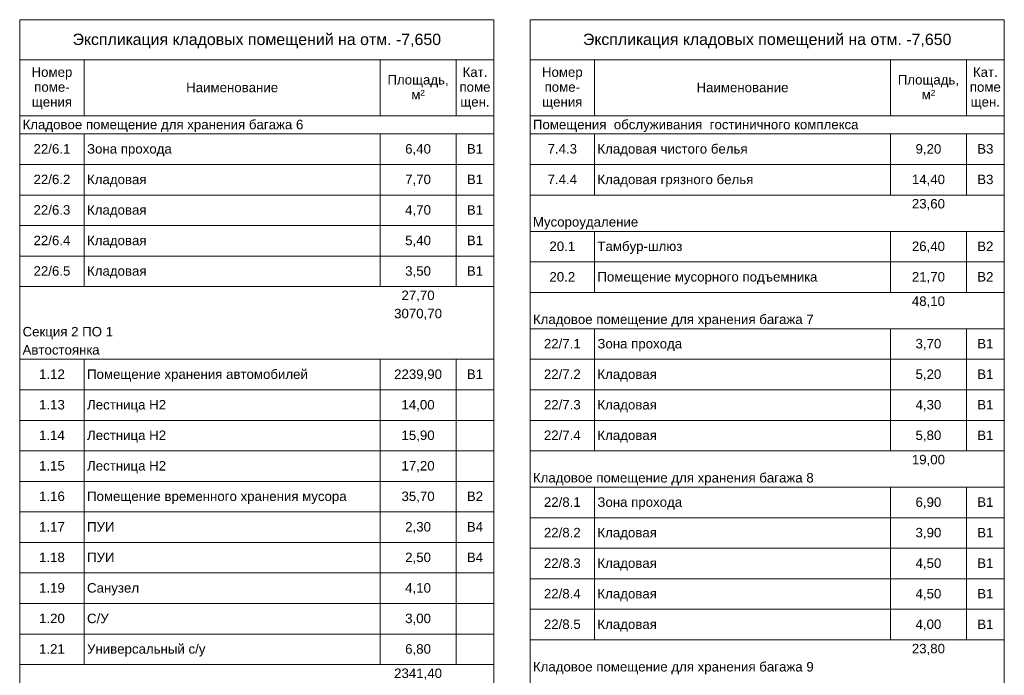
# Model space of a CAD drawing. Header units: millimetres. Extents: x -135639 to 224623, y -383017 to -59102.
# Tile 494 of 494: x 185959 to 211911, y -93670 to -76381. Entities that reach past the tile are written whole.
import ezdxf

# ---------------------------------------------------------------- set-up
doc = ezdxf.new("R2010")
doc.units = ezdxf.units.MM
doc.layers.add('A-010-M_LINE-T', color=7, linetype='Continuous', lineweight=18)
doc.layers.add('Z-000-P_SCHED', color=7, linetype='Continuous', lineweight=20)
doc.styles.add('Arial_4', font='arial.ttf', dxfattribs={"height": 3})
doc.styles.add('Arial_5', font='arial.ttf', dxfattribs={"height": 2.5})

msp = doc.modelspace()

# ---------------------------------------------------------------- linework, layer by layer
at = {"layer": 'A-010-M_LINE-T', "lineweight": 20}
for p, q in [((185959, -76381), (185959, -77439)), ((198459, -76381), (185959, -76381)), ((198459, -77439), (198459, -76381)), ((199411, -76381), (199411, -77439)), ((211911, -76381), (199411, -76381)), ((211911, -77439), (211911, -76381)), ((185959, -77439), (185959, -132318)), ((185959, -77439), (198459, -77439)), ((187659, -77439), (187659, -78915)), ((195459, -77439), (195459, -78915)), ((197459, -77439), (197459, -78915)), ((198459, -77439), (198459, -132318)), ((198459, -77439), (198459, -78915)), ((199411, -77439), (199411, -132201)), ((199411, -77439), (211911, -77439)), ((201111, -77439), (201111, -78915)), ((208911, -77439), (208911, -78915)), ((210911, -77439), (210911, -78915)), ((211911, -77439), (211911, -132201)), ((211911, -77439), (211911, -78915)), ((187659, -78915), (185959, -78915)), ((195459, -78915), (187659, -78915)), ((197459, -78915), (195459, -78915)), ((198459, -78915), (197459, -78915)), ((198459, -78915), (198459, -78915)), ((201111, -78915), (199411, -78915)), ((208911, -78915), (201111, -78915)), ((210911, -78915), (208911, -78915)), ((211911, -78915), (210911, -78915)), ((211911, -78915), (211911, -78915)), ((187659, -79394), (185959, -79394)), ((195459, -79394), (187659, -79394)), ((187659, -79394), (187659, -80199)), ((197459, -79394), (195459, -79394)), ((195459, -79394), (195459, -80199)), ((198459, -79394), (197459, -79394)), ((197459, -79394), (197459, -80199)), ((198459, -79394), (198459, -79394)), ((198459, -79394), (198459, -80199)), ((201111, -79394), (199411, -79394)), ((208911, -79394), (201111, -79394)), ((201111, -79394), (201111, -80199)), ((210911, -79394), (208911, -79394)), ((208911, -79394), (208911, -80199)), ((211911, -79394), (210911, -79394)), ((210911, -79394), (210911, -80199)), ((211911, -79394), (211911, -79394)), ((211911, -79394), (211911, -80199)), ((187659, -80199), (185959, -80199)), ((195459, -80199), (187659, -80199)), ((187659, -80199), (187659, -81004)), ((197459, -80199), (195459, -80199)), ((195459, -80199), (195459, -81004)), ((198459, -80199), (197459, -80199)), ((197459, -80199), (197459, -81004)), ((198459, -80199), (198459, -80199)), ((198459, -80199), (198459, -81004)), ((201111, -80199), (199411, -80199)), ((208911, -80199), (201111, -80199)), ((201111, -80199), (201111, -81004)), ((210911, -80199), (208911, -80199)), ((208911, -80199), (208911, -81004)), ((211911, -80199), (210911, -80199)), ((210911, -80199), (210911, -81004)), ((211911, -80199), (211911, -80199)), ((211911, -80199), (211911, -81004)), ((187659, -81004), (185959, -81004)), ((195459, -81004), (187659, -81004)), ((187659, -81004), (187659, -81809)), ((197459, -81004), (195459, -81004)), ((195459, -81004), (195459, -81809)), ((198459, -81004), (197459, -81004)), ((197459, -81004), (197459, -81809)), ((198459, -81004), (198459, -81004)), ((198459, -81004), (198459, -81809)), ((201111, -81004), (199411, -81004)), ((208911, -81004), (201111, -81004)), ((210911, -81004), (208911, -81004)), ((211911, -81004), (210911, -81004)), ((211911, -81004), (211911, -81004)), ((187659, -81809), (185959, -81809)), ((195459, -81809), (187659, -81809)), ((187659, -81809), (187659, -82614)), ((197459, -81809), (195459, -81809)), ((195459, -81809), (195459, -82614)), ((198459, -81809), (197459, -81809)), ((197459, -81809), (197459, -82614)), ((198459, -81809), (198459, -81809)), ((198459, -81809), (198459, -82614)), ((201111, -81962), (199411, -81962)), ((208911, -81962), (201111, -81962)), ((201111, -81962), (201111, -82767)), ((210911, -81962), (208911, -81962)), ((208911, -81962), (208911, -82767)), ((211911, -81962), (210911, -81962)), ((210911, -81962), (210911, -82767)), ((211911, -81962), (211911, -81962)), ((211911, -81962), (211911, -82767)), ((187659, -82614), (185959, -82614)), ((195459, -82614), (187659, -82614)), ((187659, -82614), (187659, -83419)), ((197459, -82614), (195459, -82614)), ((195459, -82614), (195459, -83419)), ((198459, -82614), (197459, -82614)), ((197459, -82614), (197459, -83419)), ((198459, -82614), (198459, -82614)), ((198459, -82614), (198459, -83419)), ((201111, -82767), (199411, -82767)), ((208911, -82767), (201111, -82767)), ((201111, -82767), (201111, -83572)), ((210911, -82767), (208911, -82767)), ((208911, -82767), (208911, -83572)), ((211911, -82767), (210911, -82767)), ((210911, -82767), (210911, -83572)), ((211911, -82767), (211911, -82767)), ((211911, -82767), (211911, -83572)), ((187659, -83419), (185959, -83419)), ((195459, -83419), (187659, -83419)), ((197459, -83419), (195459, -83419)), ((198459, -83419), (197459, -83419)), ((198459, -83419), (198459, -83419)), ((201111, -83572), (199411, -83572)), ((208911, -83572), (201111, -83572)), ((210911, -83572), (208911, -83572)), ((211911, -83572), (210911, -83572)), ((211911, -83572), (211911, -83572)), ((201111, -84531), (199411, -84531)), ((208911, -84531), (201111, -84531)), ((201111, -84531), (201111, -85336)), ((210911, -84531), (208911, -84531)), ((208911, -84531), (208911, -85336)), ((211911, -84531), (210911, -84531)), ((210911, -84531), (210911, -85336)), ((211911, -84531), (211911, -84531)), ((211911, -84531), (211911, -85336)), ((187659, -85336), (185959, -85336)), ((195459, -85336), (187659, -85336)), ((187659, -85336), (187659, -86141)), ((197459, -85336), (195459, -85336)), ((195459, -85336), (195459, -86141)), ((198459, -85336), (197459, -85336)), ((197459, -85336), (197459, -86141)), ((198459, -85336), (198459, -85336)), ((198459, -85336), (198459, -86141)), ((201111, -85336), (199411, -85336)), ((208911, -85336), (201111, -85336)), ((201111, -85336), (201111, -86141)), ((210911, -85336), (208911, -85336)), ((208911, -85336), (208911, -86141)), ((211911, -85336), (210911, -85336)), ((210911, -85336), (210911, -86141)), ((211911, -85336), (211911, -85336)), ((211911, -85336), (211911, -86141)), ((187659, -86141), (185959, -86141)), ((195459, -86141), (187659, -86141)), ((187659, -86141), (187659, -86946)), ((197459, -86141), (195459, -86141)), ((195459, -86141), (195459, -86946)), ((198459, -86141), (197459, -86141)), ((197459, -86141), (197459, -86946)), ((198459, -86141), (198459, -86141)), ((198459, -86141), (198459, -86946)), ((201111, -86141), (199411, -86141)), ((208911, -86141), (201111, -86141)), ((201111, -86141), (201111, -86946)), ((210911, -86141), (208911, -86141)), ((208911, -86141), (208911, -86946)), ((211911, -86141), (210911, -86141)), ((210911, -86141), (210911, -86946)), ((211911, -86141), (211911, -86141)), ((211911, -86141), (211911, -86946)), ((187659, -86946), (185959, -86946)), ((195459, -86946), (187659, -86946)), ((187659, -86946), (187659, -87751)), ((197459, -86946), (195459, -86946)), ((195459, -86946), (195459, -87751)), ((198459, -86946), (197459, -86946)), ((197459, -86946), (197459, -87751)), ((198459, -86946), (198459, -86946)), ((198459, -86946), (198459, -87751)), ((201111, -86946), (199411, -86946)), ((208911, -86946), (201111, -86946)), ((201111, -86946), (201111, -87751)), ((210911, -86946), (208911, -86946)), ((208911, -86946), (208911, -87751)), ((211911, -86946), (210911, -86946)), ((210911, -86946), (210911, -87751)), ((211911, -86946), (211911, -86946)), ((211911, -86946), (211911, -87751)), ((187659, -87751), (185959, -87751)), ((195459, -87751), (187659, -87751)), ((187659, -87751), (187659, -88556)), ((197459, -87751), (195459, -87751)), ((195459, -87751), (195459, -88556)), ((198459, -87751), (197459, -87751)), ((197459, -87751), (197459, -88556)), ((198459, -87751), (198459, -87751)), ((198459, -87751), (198459, -88556)), ((201111, -87751), (199411, -87751)), ((208911, -87751), (201111, -87751)), ((210911, -87751), (208911, -87751)), ((211911, -87751), (210911, -87751)), ((211911, -87751), (211911, -87751)), ((187659, -88556), (185959, -88556)), ((195459, -88556), (187659, -88556)), ((187659, -88556), (187659, -89361)), ((197459, -88556), (195459, -88556)), ((195459, -88556), (195459, -89361)), ((198459, -88556), (197459, -88556)), ((197459, -88556), (197459, -89361)), ((198459, -88556), (198459, -88556)), ((198459, -88556), (198459, -89361)), ((201111, -88709), (199411, -88709)), ((208911, -88709), (201111, -88709)), ((201111, -88709), (201111, -89514)), ((210911, -88709), (208911, -88709)), ((208911, -88709), (208911, -89514)), ((211911, -88709), (210911, -88709)), ((210911, -88709), (210911, -89514)), ((211911, -88709), (211911, -88709)), ((211911, -88709), (211911, -89514)), ((187659, -89361), (185959, -89361)), ((195459, -89361), (187659, -89361)), ((187659, -89361), (187659, -90166)), ((197459, -89361), (195459, -89361)), ((195459, -89361), (195459, -90166)), ((198459, -89361), (197459, -89361)), ((197459, -89361), (197459, -90166)), ((198459, -89361), (198459, -89361)), ((198459, -89361), (198459, -90166)), ((201111, -89514), (199411, -89514)), ((208911, -89514), (201111, -89514)), ((201111, -89514), (201111, -90319)), ((210911, -89514), (208911, -89514)), ((208911, -89514), (208911, -90319)), ((211911, -89514), (210911, -89514)), ((210911, -89514), (210911, -90319)), ((211911, -89514), (211911, -89514)), ((211911, -89514), (211911, -90319)), ((187659, -90166), (185959, -90166)), ((195459, -90166), (187659, -90166)), ((187659, -90166), (187659, -90971)), ((197459, -90166), (195459, -90166)), ((195459, -90166), (195459, -90971)), ((198459, -90166), (197459, -90166)), ((197459, -90166), (197459, -90971)), ((198459, -90166), (198459, -90166)), ((198459, -90166), (198459, -90971)), ((201111, -90319), (199411, -90319)), ((208911, -90319), (201111, -90319)), ((201111, -90319), (201111, -91124)), ((210911, -90319), (208911, -90319)), ((208911, -90319), (208911, -91124)), ((211911, -90319), (210911, -90319)), ((210911, -90319), (210911, -91124)), ((211911, -90319), (211911, -90319)), ((211911, -90319), (211911, -91124)), ((187659, -90971), (185959, -90971)), ((195459, -90971), (187659, -90971)), ((187659, -90971), (187659, -91776)), ((197459, -90971), (195459, -90971)), ((195459, -90971), (195459, -91776)), ((198459, -90971), (197459, -90971)), ((197459, -90971), (197459, -91776)), ((198459, -90971), (198459, -90971)), ((198459, -90971), (198459, -91776)), ((201111, -91124), (199411, -91124)), ((208911, -91124), (201111, -91124)), ((201111, -91124), (201111, -91929)), ((210911, -91124), (208911, -91124)), ((208911, -91124), (208911, -91929)), ((211911, -91124), (210911, -91124)), ((210911, -91124), (210911, -91929)), ((211911, -91124), (211911, -91124)), ((211911, -91124), (211911, -91929)), ((187659, -91776), (185959, -91776)), ((195459, -91776), (187659, -91776)), ((187659, -91776), (187659, -92581)), ((197459, -91776), (195459, -91776)), ((195459, -91776), (195459, -92581)), ((198459, -91776), (197459, -91776)), ((197459, -91776), (197459, -92581)), ((198459, -91776), (198459, -91776)), ((198459, -91776), (198459, -92581)), ((201111, -91929), (199411, -91929)), ((208911, -91929), (201111, -91929)), ((201111, -91929), (201111, -92734)), ((210911, -91929), (208911, -91929)), ((208911, -91929), (208911, -92734)), ((211911, -91929), (210911, -91929)), ((210911, -91929), (210911, -92734)), ((211911, -91929), (211911, -91929)), ((211911, -91929), (211911, -92734)), ((187659, -92581), (185959, -92581)), ((195459, -92581), (187659, -92581)), ((187659, -92581), (187659, -93386)), ((197459, -92581), (195459, -92581)), ((195459, -92581), (195459, -93386)), ((198459, -92581), (197459, -92581)), ((197459, -92581), (197459, -93386)), ((198459, -92581), (198459, -92581)), ((198459, -92581), (198459, -93386)), ((201111, -92734), (199411, -92734)), ((208911, -92734), (201111, -92734)), ((210911, -92734), (208911, -92734)), ((211911, -92734), (210911, -92734)), ((211911, -92734), (211911, -92734)), ((187659, -93386), (185959, -93386)), ((195459, -93386), (187659, -93386)), ((197459, -93386), (195459, -93386)), ((198459, -93386), (197459, -93386)), ((198459, -93386), (198459, -93386))]:
    msp.add_line(p, q, dxfattribs=at)

# ---------------------------------------------------------------- texts
at = {"layer": 'Z-000-P_SCHED', "line_spacing_factor": 0.941778}
for s, insert, char_height, width, attachment_point, style in [('Экспликация кладовых помещений на отм. -7,650', (192209, -76749), 300, 11605.6, 2, 'Arial_4'), ('Экспликация кладовых помещений на отм. -7,650', (205661, -76749), 300, 11605.6, 2, 'Arial_4'), ('Номер\\Pпоме-\\Pщения', (186809, -77638), 250, 1285.52, 2, 'Arial_5'), ('Площадь,\\Pм\\fArial|b0|i0|c238|p34|;²', (196459, -77840), 250, 1925.21, 2, 'Arial_5'), ('Кат.\\Pпоме\\Pщен.', (197959, -77638), 250, 979.44, 2, 'Arial_5'), ('Номер\\Pпоме-\\Pщения', (200261, -77638), 250, 1285.52, 2, 'Arial_5'), ('Площадь,\\Pм\\fArial|b0|i0|c238|p34|;²', (209911, -77840), 250, 1925.21, 2, 'Arial_5'), ('Кат.\\Pпоме\\Pщен.', (211411, -77638), 250, 979.44, 2, 'Arial_5'), ('Наименование', (191559, -78043), 250, 2895.47, 2, 'Arial_5'), ('Наименование', (205011, -78043), 250, 2895.47, 2, 'Arial_5'), ('Кладовое помещение для хранения багажа 6', (186034, -79020), 250, 8842.52, 1, 'Arial_5'), ('Помещения  обслуживания  гостиничного комплекса', (199486, -79020), 250, 10244.34, 1, 'Arial_5'), ('22/6.1', (186809, -79662), 250, 1163.09, 2, 'Arial_5'), ('Зона прохода', (187734, -79662), 250, 2668.98, 1, 'Arial_5'), ('6,40', (196459, -79662), 250, 814.16, 2, 'Arial_5'), ('В1', (197959, -79662), 250, 511.15, 2, 'Arial_5'), ('7.4.3', (200261, -79662), 250, 930.47, 2, 'Arial_5'), ('Кладовая чистого белья', (201186, -79662), 250, 4725.8, 1, 'Arial_5'), ('9,20', (209911, -79662), 250, 814.16, 2, 'Arial_5'), ('В3', (211411, -79662), 250, 511.15, 2, 'Arial_5'), ('22/6.2', (186809, -80467), 250, 1163.09, 2, 'Arial_5'), ('Кладовая грязного белья', (201186, -80467), 250, 4909.45, 1, 'Arial_5'), ('Кладовая', (187734, -80467), 250, 1870.12, 1, 'Arial_5'), ('7,70', (196459, -80467), 250, 814.16, 2, 'Arial_5'), ('В1', (197959, -80467), 250, 511.15, 2, 'Arial_5'), ('7.4.4', (200261, -80467), 250, 930.47, 2, 'Arial_5'), ('14,40', (209911, -80467), 250, 1046.78, 2, 'Arial_5'), ('В3', (211411, -80467), 250, 511.15, 2, 'Arial_5'), ('23,60', (209911, -81109), 250, 1046.78, 2, 'Arial_5'), ('22/6.3', (186809, -81272), 250, 1163.09, 2, 'Arial_5'), ('Кладовая', (187734, -81272), 250, 1870.12, 1, 'Arial_5'), ('4,70', (196459, -81272), 250, 814.16, 2, 'Arial_5'), ('В1', (197959, -81272), 250, 511.15, 2, 'Arial_5'), ('Мусороудаление', (199486, -81588), 250, 3293.37, 1, 'Arial_5'), ('22/6.4', (186809, -82077), 250, 1163.09, 2, 'Arial_5'), ('Кладовая', (187734, -82077), 250, 1870.12, 1, 'Arial_5'), ('5,40', (196459, -82077), 250, 814.16, 2, 'Arial_5'), ('В1', (197959, -82077), 250, 511.15, 2, 'Arial_5'), ('20.1', (200261, -82231), 250, 814.16, 2, 'Arial_5'), ('Тамбур-шлюз', (201186, -82231), 250, 2659.79, 1, 'Arial_5'), ('26,40', (209911, -82231), 250, 1046.78, 2, 'Arial_5'), ('В2', (211411, -82231), 250, 511.15, 2, 'Arial_5'), ('22/6.5', (186809, -82882), 250, 1163.09, 2, 'Arial_5'), ('Кладовая', (187734, -82882), 250, 1870.12, 1, 'Arial_5'), ('3,50', (196459, -82882), 250, 814.16, 2, 'Arial_5'), ('В1', (197959, -82882), 250, 511.15, 2, 'Arial_5'), ('20.2', (200261, -83036), 250, 814.16, 2, 'Arial_5'), ('Помещение мусорного подъемника', (201186, -83036), 250, 6923.42, 1, 'Arial_5'), ('21,70', (209911, -83036), 250, 1046.78, 2, 'Arial_5'), ('В2', (211411, -83036), 250, 511.15, 2, 'Arial_5'), ('27,70', (196459, -83524), 250, 1046.78, 2, 'Arial_5'), ('48,10', (209911, -83678), 250, 1046.78, 2, 'Arial_5'), ('3070,70', (196459, -84004), 250, 1512.01, 2, 'Arial_5'), ('Кладовое помещение для хранения багажа 7', (199486, -84157), 250, 8842.52, 1, 'Arial_5'), ('Секция 2 ПО 1', (186034, -84483), 250, 2852.62, 1, 'Arial_5'), ('22/7.1', (200261, -84799), 250, 1163.09, 2, 'Arial_5'), ('Зона прохода', (201186, -84799), 250, 2668.98, 1, 'Arial_5'), ('3,70', (209911, -84799), 250, 814.16, 2, 'Arial_5'), ('В1', (211411, -84799), 250, 511.15, 2, 'Arial_5'), ('Автостоянка', (186034, -84962), 250, 2424.12, 1, 'Arial_5'), ('1.12', (186809, -85604), 250, 814.16, 2, 'Arial_5'), ('Помещение хранения автомобилей', (187734, -85604), 250, 6954.03, 1, 'Arial_5'), ('2239,90', (196459, -85604), 250, 1512.01, 2, 'Arial_5'), ('В1', (197959, -85604), 250, 511.15, 2, 'Arial_5'), ('22/7.2', (200261, -85604), 250, 1163.09, 2, 'Arial_5'), ('Кладовая', (201186, -85604), 250, 1870.12, 1, 'Arial_5'), ('5,20', (209911, -85604), 250, 814.16, 2, 'Arial_5'), ('В1', (211411, -85604), 250, 511.15, 2, 'Arial_5'), ('1.13', (186809, -86409), 250, 814.16, 2, 'Arial_5'), ('Лестница Н2', (187734, -86409), 250, 2485.33, 1, 'Arial_5'), ('14,00', (196459, -86409), 250, 1046.78, 2, 'Arial_5'), ('22/7.3', (200261, -86409), 250, 1163.09, 2, 'Arial_5'), ('Кладовая', (201186, -86409), 250, 1870.12, 1, 'Arial_5'), ('4,30', (209911, -86409), 250, 814.16, 2, 'Arial_5'), ('В1', (211411, -86409), 250, 511.15, 2, 'Arial_5'), ('22/7.4', (200261, -87214), 250, 1163.09, 2, 'Arial_5'), ('1.14', (186809, -87214), 250, 814.16, 2, 'Arial_5'), ('Лестница Н2', (187734, -87214), 250, 2485.33, 1, 'Arial_5'), ('15,90', (196459, -87214), 250, 1046.78, 2, 'Arial_5'), ('Кладовая', (201186, -87214), 250, 1870.12, 1, 'Arial_5'), ('5,80', (209911, -87214), 250, 814.16, 2, 'Arial_5'), ('В1', (211411, -87214), 250, 511.15, 2, 'Arial_5'), ('19,00', (209911, -87856), 250, 1046.78, 2, 'Arial_5'), ('1.15', (186809, -88019), 250, 814.16, 2, 'Arial_5'), ('Лестница Н2', (187734, -88019), 250, 2485.33, 1, 'Arial_5'), ('17,20', (196459, -88019), 250, 1046.78, 2, 'Arial_5'), ('Кладовое помещение для хранения багажа 8', (199486, -88335), 250, 8842.52, 1, 'Arial_5'), ('1.16', (186809, -88824), 250, 814.16, 2, 'Arial_5'), ('Помещение временного хранения мусора', (187734, -88824), 250, 8172.21, 1, 'Arial_5'), ('35,70', (196459, -88824), 250, 1046.78, 2, 'Arial_5'), ('В2', (197959, -88824), 250, 511.15, 2, 'Arial_5'), ('22/8.1', (200261, -88977), 250, 1163.09, 2, 'Arial_5'), ('Зона прохода', (201186, -88977), 250, 2668.98, 1, 'Arial_5'), ('6,90', (209911, -88977), 250, 814.16, 2, 'Arial_5'), ('В1', (211411, -88977), 250, 511.15, 2, 'Arial_5'), ('1.17', (186809, -89629), 250, 814.16, 2, 'Arial_5'), ('ПУИ', (187734, -89629), 250, 863.13, 1, 'Arial_5'), ('2,30', (196459, -89629), 250, 814.16, 2, 'Arial_5'), ('В4', (197959, -89629), 250, 511.15, 2, 'Arial_5'), ('22/8.2', (200261, -89782), 250, 1163.09, 2, 'Arial_5'), ('Кладовая', (201186, -89782), 250, 1870.12, 1, 'Arial_5'), ('3,90', (209911, -89782), 250, 814.16, 2, 'Arial_5'), ('В1', (211411, -89782), 250, 511.15, 2, 'Arial_5'), ('1.18', (186809, -90434), 250, 814.16, 2, 'Arial_5'), ('ПУИ', (187734, -90434), 250, 863.13, 1, 'Arial_5'), ('2,50', (196459, -90434), 250, 814.16, 2, 'Arial_5'), ('В4', (197959, -90434), 250, 511.15, 2, 'Arial_5'), ('22/8.3', (200261, -90587), 250, 1163.09, 2, 'Arial_5'), ('Кладовая', (201186, -90587), 250, 1870.12, 1, 'Arial_5'), ('4,50', (209911, -90587), 250, 814.16, 2, 'Arial_5'), ('В1', (211411, -90587), 250, 511.15, 2, 'Arial_5'), ('1.19', (186809, -91239), 250, 814.16, 2, 'Arial_5'), ('Санузел', (187734, -91239), 250, 1625.26, 1, 'Arial_5'), ('4,10', (196459, -91239), 250, 814.16, 2, 'Arial_5'), ('22/8.4', (200261, -91392), 250, 1163.09, 2, 'Arial_5'), ('Кладовая', (201186, -91392), 250, 1870.12, 1, 'Arial_5'), ('4,50', (209911, -91392), 250, 814.16, 2, 'Arial_5'), ('В1', (211411, -91392), 250, 511.15, 2, 'Arial_5'), ('1.20', (186809, -92044), 250, 814.16, 2, 'Arial_5'), ('С/У', (187734, -92044), 250, 679.49, 1, 'Arial_5'), ('3,00', (196459, -92044), 250, 814.16, 2, 'Arial_5'), ('22/8.5', (200261, -92198), 250, 1163.09, 2, 'Arial_5'), ('Кладовая', (201186, -92198), 250, 1870.12, 1, 'Arial_5'), ('4,00', (209911, -92198), 250, 814.16, 2, 'Arial_5'), ('В1', (211411, -92198), 250, 511.15, 2, 'Arial_5'), ('1.21', (186809, -92849), 250, 814.16, 2, 'Arial_5'), ('Универсальный с/у', (187734, -92849), 250, 3712.69, 1, 'Arial_5'), ('6,80', (196459, -92849), 250, 814.16, 2, 'Arial_5'), ('23,80', (209911, -92840), 250, 1046.78, 2, 'Arial_5'), ('Кладовое помещение для хранения багажа 9', (199486, -93319), 250, 8842.52, 1, 'Arial_5'), ('2341,40', (196459, -93491), 250, 1512.01, 2, 'Arial_5')]:
    msp.add_mtext(s, dxfattribs=dict(at, insert=insert, char_height=char_height, width=width, attachment_point=attachment_point, style=style))

doc.saveas('drawing.dxf')
